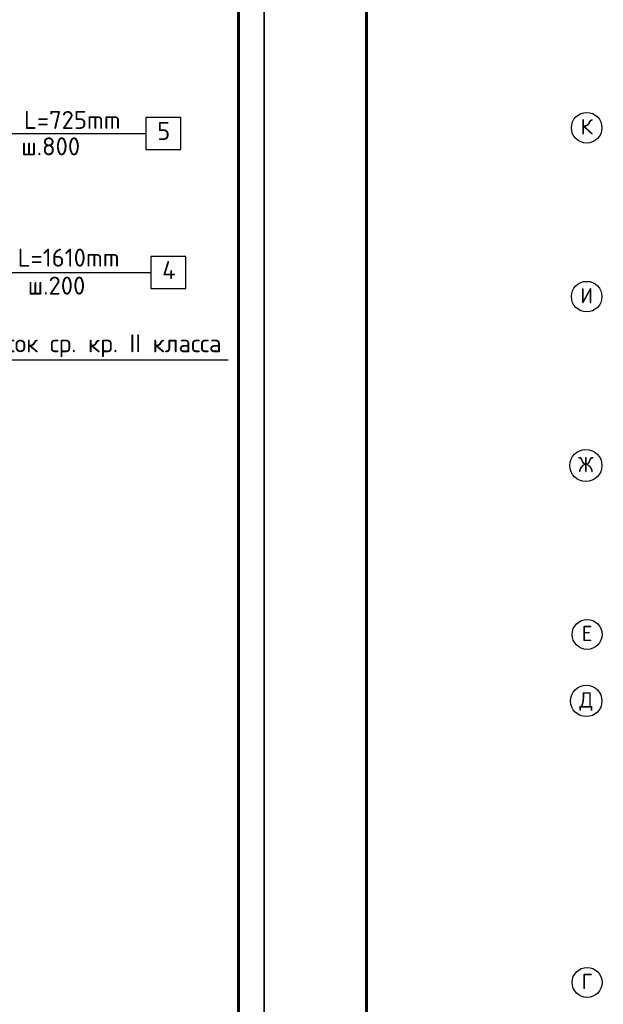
# Model space of a CAD drawing. Header units: millimetres. Extents: x 40580 to 559114, y -343730 to 81020.
# Tile 262 of 656: x 326748 to 338142, y -78862 to -59623. Entities that reach past the tile are written whole.
import ezdxf
from ezdxf.enums import TextEntityAlignment as Align

# ---------------------------------------------------------------- set-up
doc = ezdxf.new("R2010")
doc.units = ezdxf.units.MM
doc.linetypes.add('______5', pattern=[1100, 800, -100, 100, -100])
for name, color, linetype in [('___________________', 253, '______5'), ('_____________________', 96, 'Continuous'), ('______________________', 7, 'Continuous'), ('_________________________0', 7, 'Continuous'), ('Тонкие', 7, 'Continuous')]:
    doc.layers.add(name, color=color, linetype=linetype)
doc.styles.add('ISOCPEUR', font='isocpeur.ttf')

# ---------------------------------------------------------------- blocks, each defined once
blk = doc.blocks.new('Из_буфера8386')
at = {"linetype": 'Continuous', "lineweight": 25, "ltscale": 100}
blk.add_lwpolyline([(62, 59400), (62, 0), (42062, 0), (42062, 59400), (62, 59400)], dxfattribs=at)
blk.add_lwpolyline([(62, 59400), (62, 0), (42062, 0), (42062, 59400), (62, 59400)], dxfattribs=at)
at = {"linetype": 'Continuous', "lineweight": 60, "ltscale": 100}
blk.add_lwpolyline([(2062, 58900), (2062, 500), (41562, 500), (41562, 58900), (2062, 58900)], dxfattribs=at)

msp = doc.modelspace()

# ---------------------------------------------------------------- linework, layer by layer
at = {"layer": '___________________', "color": 7, "linetype": 'Continuous'}
for centre, radius in [((337816.9, -61734.6), 298.8), ((337816.9, -65034.6), 298.8), ((337801.6, -68334.6), 313.4), ((337825.6, -71634.6), 292.4), ((337809, -72934.6), 305.8), ((337825.6, -78434.6), 292.4)]:
    msp.add_circle(centre, radius, dxfattribs=at)
at = {"layer": '_____________________', "color": 7, "linetype": 'Continuous'}
for p, q in [((329993, -64252.3), (329305.5, -64252.3)), ((329305.5, -64252.3), (329305.5, -64877.3)), ((329993, -64877.3), (329993, -64252.3)), ((325618, -64564.8), (329305.5, -64564.8)), ((329305.5, -64877.3), (329993, -64877.3))]:
    msp.add_line(p, q, dxfattribs=at)
at = {"layer": '_________________________0', "color": 7, "linetype": 'Continuous'}
for p, q in [((329895.7, -61535.2), (329208.2, -61535.2)), ((329208.2, -61535.2), (329208.2, -62160.2)), ((329895.7, -62160.2), (329895.7, -61535.2)), ((325970.7, -61847.7), (329208.2, -61847.7)), ((329208.2, -62160.2), (329895.7, -62160.2)), ((325863.9, -66267.6), (330817.9, -66267.6))]:
    msp.add_line(p, q, dxfattribs=at)

# ---------------------------------------------------------------- block references
at = {"layer": 'Тонкие'}
for p in [(289458, -96794), (331458, -96794)]:
    msp.add_blockref('Из_буфера8386', p, dxfattribs=at)

# ---------------------------------------------------------------- texts
at = {"layer": '___________________', "color": 7, "linetype": 'Continuous', "style": 'ISOCPEUR'}
for s, width, p, p2 in [('К', 0.999536, (337696.9, -61865.1), (337936.8, -61865.1)), ('И', 0.999536, (337696.9, -65165.1), (337936.8, -65165.1)), ('Е', 0.999205, (337720.6, -71765.1), (337930.4, -71765.1)), ('Д', 0.999794, (337674, -73065.1), (337943.9, -73065.1)), ('Г', 0.999205, (337720.6, -78565.1), (337930.4, -78565.1))]:
    msp.add_text(s, height=300, dxfattribs=dict(at, width=width)).set_placement(p, p2, align=Align.FIT)
msp.add_text('Ж', height=300, dxfattribs=at).set_placement((337651.6, -68465.1), (337951.6, -68465.1), align=Align.FIT)
at = {"layer": '______________________', "color": 7, "style": 'ISOCPEUR'}
for s, p in [('ø8 L=725mm ', (326064.1, -61756.8)), ('5', (329431.9, -61973.3)), ('ш.800', (326777.3, -62272.8)), ('ø10 L=1610mm ', (325789.2, -64447.5)), ('4', (329529.2, -64690.3)), ('ш.200', (326903.8, -64994.1)), ('Песок ср. кр. II класса', (325935.4, -66121.9))]:
    msp.add_text(s, height=350, dxfattribs=at).set_placement(p)

doc.saveas('drawing.dxf')
